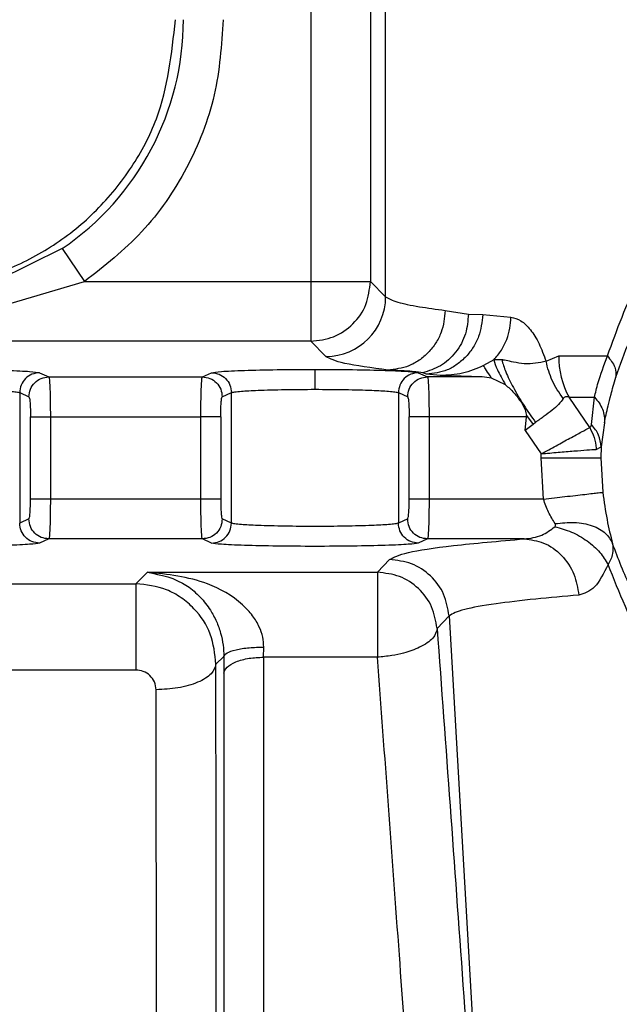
# Model space of a CAD drawing. Header units: inches. Extents: x 144.9 to 238.4, y 214.8 to 247.7.
# Tile 370 of 411: x 201.8945 to 201.9315, y 244.7733 to 244.8341. Entities that reach past the tile are written whole.
import ezdxf

# ---------------------------------------------------------------- set-up
doc = ezdxf.new("R2010")
doc.units = ezdxf.units.IN
doc.header["$LTSCALE"] = 0.25
doc.header["$MEASUREMENT"] = 0
doc.layers.add('ANNOTATIONS', color=1, linetype='Continuous')
doc.layers.add('MOTOR LH', color=7, linetype='Continuous')
doc.styles.add('ARIAL', font='arial.ttf', dxfattribs={"height": 0.09375})
doc.dimstyles.new('STANDARD$0', dxfattribs={"dimtxt": 0.09375, "dimasz": 0.09375, "dimexe": 0.03125, "dimexo": 0.046875, "dimgap": 0.09, "dimtad": 0, "dimtih": 1, "dimtoh": 1, "dimdec": 4, "dimzin": 0, "dimdsep": 46, "dimtxsty": 'ARIAL', "dimcen": 0.09, "dimadec": 0, "dimazin": 0, "dimtfac": 1, "dimtdec": 4, "dimtofl": 0, "dimtmove": 0, "dimatfit": 1, "dimfxl": 1, "dimtolj": 1, "dimtzin": 0, "dimarcsym": 0})

# ---------------------------------------------------------------- blocks, each defined once
blk = doc.blocks.new('*D20')
at = {"layer": 'ANNOTATIONS', "color": 0, "lineweight": -2, "transparency": 16777216}
for p, q in [((201.5477568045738, 244.7210665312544), (201.5477568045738, 245.6873671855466)), ((202.6883818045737, 243.5376739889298), (202.6883818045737, 245.6873671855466)), ((201.6415068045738, 245.6561171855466), (201.832959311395, 245.6561171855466)), ((202.5946318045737, 245.6561171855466), (202.4031792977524, 245.6561171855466))]:
    blk.add_line(p, q, dxfattribs=at)
at = {"layer": 'ANNOTATIONS', "color": 0, "transparency": 16777216}
for points in [[(201.6415068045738, 245.6717421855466), (201.6415068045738, 245.6404921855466), (201.5477568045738, 245.6561171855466)], [(202.5946318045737, 245.6717421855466), (202.5946318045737, 245.6404921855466), (202.6883818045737, 245.6561171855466)]]:
    blk.add_solid(points, dxfattribs=at)
at = {"layer": 'defpoints', "color": 0, "transparency": 16777216}
for p in [(201.5477568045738, 245.6561171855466), (201.5477568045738, 244.6741915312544), (202.6883818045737, 243.4907989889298)]:
    blk.add_point(p, dxfattribs=at)
at = {"layer": 'ANNOTATIONS', "color": 0, "transparency": 16777216, "insert": (202.1180693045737, 245.6561171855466), "char_height": 0.09375, "attachment_point": 5, "style": 'ARIAL'}
blk.add_mtext('\\A1;18 5/8"', dxfattribs=at)
blk = doc.blocks.new('*D22')
at = {"layer": 'ANNOTATIONS', "color": 0, "lineweight": -2, "transparency": 16777216}
for p, q in [((201.2594214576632, 244.7850832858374), (201.2594214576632, 246.0537298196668)), ((202.6883818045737, 243.5376739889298), (202.6883818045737, 246.0537298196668)), ((201.3531714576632, 246.0224798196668), (201.7695598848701, 246.0224798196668)), ((202.5946318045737, 246.0224798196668), (202.1782433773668, 246.0224798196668))]:
    blk.add_line(p, q, dxfattribs=at)
at = {"layer": 'ANNOTATIONS', "color": 0, "transparency": 16777216}
for points in [[(201.3531714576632, 246.0381048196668), (201.3531714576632, 246.0068548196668), (201.2594214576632, 246.0224798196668)], [(202.5946318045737, 246.0381048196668), (202.5946318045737, 246.0068548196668), (202.6883818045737, 246.0224798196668)]]:
    blk.add_solid(points, dxfattribs=at)
at = {"layer": 'defpoints', "color": 0, "transparency": 16777216}
for p in [(202.6883818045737, 246.0224798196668), (201.2594214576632, 244.7382082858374), (202.6883818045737, 243.4907989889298)]:
    blk.add_point(p, dxfattribs=at)
at = {"layer": 'ANNOTATIONS', "color": 0, "transparency": 16777216, "insert": (201.9739016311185, 246.0224798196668), "char_height": 0.09375, "attachment_point": 5, "style": 'ARIAL'}
blk.add_mtext('\\A1;24""', dxfattribs=at)

msp = doc.modelspace()

# ---------------------------------------------------------------- linework, layer by layer
at = {"layer": 'MOTOR LH'}
for p, q in [((201.912497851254, 244.860540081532), (201.912497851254, 244.8142683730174)), ((201.916186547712, 244.860540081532), (201.916186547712, 244.8179570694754)), ((201.9171258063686, 244.8170178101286), (201.9171258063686, 244.860540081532)), ((201.8971542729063, 244.8199891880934), (201.8927156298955, 244.8178034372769)), ((201.8971542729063, 244.8199891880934), (201.8985357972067, 244.8179570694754)), ((201.893458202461, 244.8164594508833), (201.8985357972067, 244.8179570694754)), ((201.8985357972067, 244.8179570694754), (201.916186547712, 244.8179570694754)), ((201.916186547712, 244.8179570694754), (201.9171258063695, 244.8170178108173)), ((201.9208074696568, 244.8161727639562), (201.9222348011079, 244.8159451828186)), ((201.9222348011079, 244.8159451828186), (201.9231162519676, 244.8159172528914)), ((201.9231162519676, 244.8159172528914), (201.9248609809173, 244.8157584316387)), ((201.912497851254, 244.8142683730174), (201.8639551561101, 244.8142683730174)), ((201.9134371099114, 244.8133291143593), (201.912497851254, 244.8142683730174)), ((201.9238099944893, 244.8131246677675), (201.923164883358, 244.8127657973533)), ((201.9242951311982, 244.8131195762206), (201.9238099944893, 244.8131246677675)), ((201.9270250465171, 244.8130302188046), (201.9278061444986, 244.8133692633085)), ((201.9278061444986, 244.8133692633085), (201.9308209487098, 244.8133692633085)), ((201.895762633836, 244.8123249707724), (201.8963348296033, 244.8120697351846)), ((201.9058101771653, 244.8120697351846), (201.9063823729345, 244.8123249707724)), ((201.9191386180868, 244.8123249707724), (201.9197108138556, 244.8120697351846)), ((201.9196550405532, 244.8122285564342), (201.919411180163, 244.8123206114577)), ((201.9204885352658, 244.812152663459), (201.9196550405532, 244.8122285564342)), ((201.8963348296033, 244.8120697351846), (201.9058101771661, 244.8120697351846)), ((201.9230729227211, 244.812069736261), (201.9197108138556, 244.8120697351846)), ((201.9230729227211, 244.8120697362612), (201.9204885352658, 244.812152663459)), ((201.9236567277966, 244.8119975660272), (201.9230729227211, 244.812069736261)), ((201.9245216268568, 244.8115765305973), (201.9236567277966, 244.8119975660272)), ((201.8945360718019, 244.8110954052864), (201.8945360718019, 244.8030356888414)), ((201.8945360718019, 244.8110954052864), (201.8951082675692, 244.8108401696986)), ((201.9070367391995, 244.8108401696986), (201.9076089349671, 244.8110954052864)), ((201.9076089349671, 244.8030356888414), (201.9076089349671, 244.8110954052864)), ((201.9179120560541, 244.8110954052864), (201.9179120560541, 244.8030356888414)), ((201.9179120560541, 244.8110954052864), (201.9184842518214, 244.8108401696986)), ((201.9284464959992, 244.8108065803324), (201.9300179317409, 244.8108065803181)), ((201.9297210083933, 244.8089382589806), (201.9284464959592, 244.81080658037)), ((201.9298217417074, 244.8091223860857), (201.9300179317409, 244.8108065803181)), ((201.8952012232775, 244.8045204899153), (201.8952012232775, 244.8096106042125)), ((201.8964277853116, 244.8096106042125), (201.8964277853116, 244.8045204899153)), ((201.8964277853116, 244.8096106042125), (201.9057172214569, 244.8096106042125)), ((201.9057172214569, 244.8045204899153), (201.9057172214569, 244.8096106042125)), ((201.9069437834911, 244.8096106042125), (201.9069437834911, 244.8045204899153)), ((201.9185772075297, 244.8045204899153), (201.9185772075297, 244.8096106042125)), ((201.9198037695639, 244.8096106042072), (201.9198037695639, 244.8045204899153)), ((201.925819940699, 244.8096106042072), (201.9198037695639, 244.8096106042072)), ((201.9257356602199, 244.8087503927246), (201.925819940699, 244.8096106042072)), ((201.925819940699, 244.8096106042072), (201.9258197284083, 244.8096767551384)), ((201.9258197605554, 244.8096767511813), (201.9262391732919, 244.8091355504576)), ((201.9263781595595, 244.8092557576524), (201.9262390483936, 244.8091354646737)), ((201.9306254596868, 244.8092365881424), (201.9304211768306, 244.8077499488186)), ((201.926239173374, 244.8091355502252), (201.9257356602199, 244.8087503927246)), ((201.9257356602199, 244.8087503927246), (201.9267208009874, 244.8073157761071)), ((201.9301160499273, 244.8076569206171), (201.930118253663, 244.807593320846)), ((201.9301182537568, 244.8075933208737), (201.9304207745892, 244.8077499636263)), ((201.9304211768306, 244.8077499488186), (201.9304086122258, 244.8070655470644)), ((201.9267193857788, 244.8070655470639), (201.9267208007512, 244.8073157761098)), ((201.9268656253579, 244.8045204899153), (201.9267193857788, 244.8070655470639)), ((201.9304086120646, 244.8070655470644), (201.9305299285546, 244.8049419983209)), ((201.9057172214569, 244.8045204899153), (201.8964277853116, 244.8045204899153)), ((201.9268656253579, 244.8045204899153), (201.9198037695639, 244.8045204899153)), ((201.8951082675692, 244.8032909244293), (201.8945360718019, 244.8030356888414)), ((201.9076089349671, 244.8030356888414), (201.9070367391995, 244.8032909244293)), ((201.9184842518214, 244.8032909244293), (201.9179120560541, 244.8030356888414)), ((201.8963348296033, 244.8020613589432), (201.895762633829, 244.8018061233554)), ((201.9058101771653, 244.8020613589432), (201.8963348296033, 244.8020613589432)), ((201.90638237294, 244.8018061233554), (201.9058101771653, 244.8020613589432)), ((201.9197108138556, 244.8020613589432), (201.9191386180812, 244.8018061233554)), ((201.9256824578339, 244.8020613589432), (201.9197108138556, 244.8020613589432)), ((201.9166188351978, 244.7999964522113), (201.9173580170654, 244.8007811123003)), ((201.9017081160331, 244.7992931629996), (201.9024228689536, 244.7999964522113)), ((201.9024228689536, 244.7999964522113), (201.9166188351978, 244.7999964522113)), ((201.8835131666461, 244.7992931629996), (201.9017081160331, 244.7992931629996)), ((201.9210408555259, 244.7973057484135), (201.9203013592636, 244.7965212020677)), ((201.9210408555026, 244.7973057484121), (201.9249958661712, 244.7286878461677)), ((201.9095918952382, 244.7947554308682), (201.9095956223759, 244.7953781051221)), ((201.907136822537, 244.7947981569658), (201.9066473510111, 244.794316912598)), ((201.907136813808, 244.7947981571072), (201.9071330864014, 244.7937599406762)), ((201.9166188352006, 244.7947554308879), (201.9095918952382, 244.7947554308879)), ((201.9017081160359, 244.7939563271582), (201.883513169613, 244.7939563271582))]:
    msp.add_line(p, q, dxfattribs=at)
for centre, radius, start, end in [((201.8875390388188, 244.8341324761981), 0.01710220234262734, 304.2096022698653, 2.099553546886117e-08), ((201.9134318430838, 244.817023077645), 0.003693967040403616, 270.0816918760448, 359.9183081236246), ((201.933190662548, 244.8133533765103), 0.005384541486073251, 179.8309516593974, 208.2280994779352)]:
    msp.add_arc(centre, radius, start, end, dxfattribs=at)
for points, knots in [([(201.8708720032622, 244.8341324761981), (201.871094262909, 244.832039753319), (201.8714361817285, 244.8288203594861), (201.8735107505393, 244.8249460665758), (201.8756579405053, 244.8222844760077), (201.8783232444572, 244.8201235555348), (201.8821966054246, 244.8181139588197), (201.8875085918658, 244.8170941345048), (201.8928205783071, 244.8181139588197), (201.8966939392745, 244.8201235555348), (201.8993592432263, 244.8222844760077), (201.9015064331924, 244.8249460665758), (201.9035810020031, 244.8288203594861), (201.9039229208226, 244.832039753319), (201.9041451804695, 244.8341324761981)], [0, 0, 0, 0, 0.1196944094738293, 0.1841349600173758, 0.2499505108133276, 0.3157743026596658, 0.3802375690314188, 0.4999999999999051, 0.6197624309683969, 0.6842256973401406, 0.75004948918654, 0.8158650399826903, 0.8803055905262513, 1, 1, 1, 1]), ([(201.9070984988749, 244.8341324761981), (201.9069901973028, 244.8325683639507), (201.9067703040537, 244.8293926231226), (201.9049806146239, 244.8248995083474), (201.9022710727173, 244.8208933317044), (201.8997684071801, 244.8189260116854), (201.8985357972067, 244.8179570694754)], [0, 0, 0, 0, 0.2462594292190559, 0.4999999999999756, 0.7537405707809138, 1, 1, 1, 1]), ([(201.9308209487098, 244.8133692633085), (201.931406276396, 244.8149858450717), (201.9325087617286, 244.8180307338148), (201.935217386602, 244.8217360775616), (201.9390321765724, 244.8250899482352), (201.944563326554, 244.82732234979), (201.9512325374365, 244.8272991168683), (201.9576282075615, 244.8247345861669), (201.9629791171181, 244.8202841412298), (201.9651401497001, 244.8160998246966), (201.9661933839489, 244.8140604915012)], [0, 0, 0, 0, 0.0988395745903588, 0.1861678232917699, 0.3044286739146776, 0.4590219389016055, 0.6172453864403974, 0.75642667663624, 0.8812883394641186, 0.9999999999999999, 0.9999999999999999, 0.9999999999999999, 0.9999999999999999]), ([(201.9313315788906, 244.8120418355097), (201.9316036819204, 244.8128149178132), (201.9321539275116, 244.8143782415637), (201.9332398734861, 244.8163017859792), (201.9344837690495, 244.8180411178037), (201.9363640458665, 244.8200906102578), (201.9391123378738, 244.8222154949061), (201.9424187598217, 244.8237265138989), (201.945368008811, 244.8244511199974), (201.9477537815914, 244.824719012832), (201.9502263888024, 244.8246662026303), (201.9536496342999, 244.8240882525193), (201.9580834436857, 244.8224249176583), (201.9609503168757, 244.8195441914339), (201.9623886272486, 244.8180989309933)], [0, 0, 0, 0, 0.05893260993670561, 0.1191732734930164, 0.1795202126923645, 0.2410663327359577, 0.3648550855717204, 0.4893619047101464, 0.5541553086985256, 0.6155335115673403, 0.6803997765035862, 0.7429032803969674, 0.8710145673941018, 1, 1, 1, 1]), ([(201.9171258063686, 244.8170178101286), (201.9173194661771, 244.8169064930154), (201.9176784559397, 244.8167001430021), (201.9190267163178, 244.8164179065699), (201.9202521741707, 244.8162492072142), (201.9208074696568, 244.8161727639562)], [0, 0, 0, 0, 0.3904574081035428, 0.7237960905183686, 1, 1, 1, 1]), ([(201.9208074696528, 244.8161727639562), (201.920756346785, 244.8157113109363), (201.9206777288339, 244.8150016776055), (201.9202323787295, 244.8141469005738), (201.9197742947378, 244.8135579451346), (201.9192076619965, 244.8130818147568), (201.9183852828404, 244.8126189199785), (201.9177025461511, 244.8125372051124), (201.9172585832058, 244.8124840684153)], [0, 0, 0, 0, 0.2395888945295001, 0.3684454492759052, 0.4999999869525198, 0.6315545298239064, 0.7604110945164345, 1, 1, 1, 1]), ([(201.9222348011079, 244.8159451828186), (201.9221983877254, 244.8155345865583), (201.9221231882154, 244.8146866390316), (201.9214966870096, 244.8135533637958), (201.9205647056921, 244.8126808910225), (201.9197881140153, 244.8124383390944), (201.919411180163, 244.8123206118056)], [0, 0, 0, 0, 0.2415388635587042, 0.4988167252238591, 0.7567409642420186, 1, 1, 1, 1]), ([(201.9231162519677, 244.8159172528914), (201.9230654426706, 244.8154564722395), (201.9229873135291, 244.8147479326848), (201.9225522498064, 244.81389420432), (201.9221054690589, 244.8133057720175), (201.9215533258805, 244.8128296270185), (201.9207522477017, 244.8123659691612), (201.9200874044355, 244.8122827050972), (201.9196550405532, 244.8122285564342)], [0, 0, 0, 0, 0.2396236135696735, 0.3684677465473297, 0.5000000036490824, 0.6315322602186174, 0.7603763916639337, 1, 1, 1, 1]), ([(201.9238099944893, 244.8131246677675), (201.9239711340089, 244.8133153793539), (201.9242902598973, 244.813693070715), (201.9246139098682, 244.8143664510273), (201.9248178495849, 244.815060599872), (201.9248468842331, 244.8155303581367), (201.9248609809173, 244.8157584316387)], [0, 0, 0, 0, 0.2623759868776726, 0.519617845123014, 0.766768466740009, 1, 1, 1, 1]), ([(201.9248609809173, 244.8157584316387), (201.9250666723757, 244.8157066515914), (201.9254749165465, 244.8156038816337), (201.9260680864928, 244.8150161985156), (201.9266081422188, 244.814177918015), (201.9268867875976, 244.8134108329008), (201.9270250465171, 244.8130302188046)], [0, 0, 0, 0, 0.2566967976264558, 0.5094765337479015, 0.7566109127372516, 1, 1, 1, 1]), ([(201.9172585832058, 244.8124840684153), (201.9162534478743, 244.8126228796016), (201.914243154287, 244.8129005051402), (201.9137057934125, 244.8131862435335), (201.9134371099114, 244.8133291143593)], [0, 0, 0, 0, 0.4999942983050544, 1, 1, 1, 1]), ([(201.9238099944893, 244.8131246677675), (201.9238619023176, 244.8129361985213), (201.9239683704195, 244.8125496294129), (201.9243341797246, 244.8119062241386), (201.9245216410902, 244.8115765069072)], [0, 0, 0, 0, 0.4875434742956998, 0.9999999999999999, 0.9999999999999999, 0.9999999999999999, 0.9999999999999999]), ([(201.9242951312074, 244.8131195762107), (201.9243637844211, 244.8128844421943), (201.9245037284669, 244.8124051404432), (201.9249813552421, 244.8114290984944), (201.9256124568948, 244.8103488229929), (201.9261262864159, 244.8096155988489), (201.9263783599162, 244.8092558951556)], [0, 0, 0, 0, 0.2452870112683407, 0.4999978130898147, 0.7547098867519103, 1, 1, 1, 1]), ([(201.9270250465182, 244.8130302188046), (201.9265968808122, 244.8129365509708), (201.9259748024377, 244.8128004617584), (201.9250512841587, 244.8129682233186), (201.9246383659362, 244.8130648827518), (201.9244187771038, 244.8131029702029), (201.9243323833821, 244.8131150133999), (201.9243046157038, 244.8131184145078), (201.9242951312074, 244.8131195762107)], [0, 0, 0, 0, 0.50162155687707, 0.7288017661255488, 0.8950269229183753, 0.9659630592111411, 0.988374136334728, 0.9999999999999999, 0.9999999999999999, 0.9999999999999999, 0.9999999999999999]), ([(201.9280833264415, 244.8107274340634), (201.9278351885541, 244.8110899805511), (201.9273389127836, 244.8118150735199), (201.9271296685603, 244.8126251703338), (201.9270250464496, 244.8130302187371)], [0, 0, 0, 0, 0.5000000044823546, 1, 1, 1, 1]), ([(201.9300179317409, 244.8108065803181), (201.9300828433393, 244.8110937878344), (201.9302437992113, 244.8118059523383), (201.9306052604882, 244.8127850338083), (201.9308209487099, 244.8133692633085)], [0, 0, 0, 0, 0.4032881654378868, 1, 1, 1, 1]), ([(201.9308209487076, 244.8133692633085), (201.9309989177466, 244.8131342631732), (201.9313548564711, 244.8126642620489), (201.9313395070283, 244.8122492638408), (201.931331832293, 244.8120417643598)], [0, 0, 0, 0, 0.499999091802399, 1, 1, 1, 1]), ([(201.8893845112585, 244.8125309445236), (201.8901795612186, 244.8125279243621), (201.8917731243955, 244.8125218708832), (201.8938207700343, 244.812474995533), (201.895318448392, 244.8124073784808), (201.8956147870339, 244.8123524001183), (201.895762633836, 244.8123249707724)], [0, 0, 0, 0, 0.249457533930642, 0.5000017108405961, 0.7505450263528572, 1, 1, 1, 1]), ([(201.9063823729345, 244.8123249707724), (201.9065302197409, 244.8123524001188), (201.9068265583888, 244.8124073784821), (201.9083242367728, 244.8124749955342), (201.9103718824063, 244.8125218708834), (201.9119654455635, 244.8125279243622), (201.9127604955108, 244.8125309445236)], [0, 0, 0, 0, 0.2494549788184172, 0.4999982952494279, 0.7505424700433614, 1, 1, 1, 1]), ([(201.9127604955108, 244.8125309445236), (201.9135555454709, 244.8125279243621), (201.9151491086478, 244.8125218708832), (201.9171967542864, 244.812474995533), (201.9186944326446, 244.8124073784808), (201.9189907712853, 244.8123524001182), (201.9191386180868, 244.8123249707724)], [0, 0, 0, 0, 0.2494575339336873, 0.5000017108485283, 0.7505450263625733, 0.9999999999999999, 0.9999999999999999, 0.9999999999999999, 0.9999999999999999]), ([(201.9127604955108, 244.8125309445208), (201.9127604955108, 244.8125041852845), (201.9127604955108, 244.8124486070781), (201.9127604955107, 244.8121158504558), (201.9127604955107, 244.811709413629), (201.9127604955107, 244.8114339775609), (201.9127604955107, 244.8113013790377)], [0, 0, 0, 0, 0.2706975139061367, 0.562231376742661, 0.7892524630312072, 1, 1, 1, 1]), ([(201.9194111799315, 244.812320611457), (201.9192569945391, 244.8123505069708), (201.9189428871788, 244.8124114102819), (201.9178268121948, 244.8124595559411), (201.9172585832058, 244.8124840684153)], [0, 0, 0, 0, 0.4908684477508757, 1, 1, 1, 1]), ([(201.9231648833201, 244.8127657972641), (201.9227414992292, 244.8125831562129), (201.9218835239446, 244.8122130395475), (201.9209575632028, 244.812172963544), (201.9204885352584, 244.8121526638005)], [0, 0, 0, 0, 0.4934688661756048, 1, 1, 1, 1]), ([(201.9236567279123, 244.811997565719), (201.9235461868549, 244.8121702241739), (201.9233303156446, 244.8125074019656), (201.923219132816, 244.8126810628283), (201.9231648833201, 244.8127657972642)], [0, 0, 0, 0, 0.5120694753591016, 1, 1, 1, 1]), ([(201.8963348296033, 244.8120697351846), (201.8963425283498, 244.8120482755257), (201.8963567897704, 244.8120085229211), (201.8963794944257, 244.8117622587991), (201.8964042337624, 244.8113077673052), (201.896423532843, 244.8105463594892), (201.8964263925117, 244.8099170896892), (201.8964277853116, 244.8096106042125)], [0, 0, 0, 0, 0.1611157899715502, 0.2984563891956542, 0.501034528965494, 0.7569791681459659, 1, 1, 1, 1]), ([(201.9057172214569, 244.8096106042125), (201.9057186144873, 244.8099170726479), (201.9057214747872, 244.8105463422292), (201.9057407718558, 244.8113077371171), (201.9057655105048, 244.8117622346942), (201.9057882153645, 244.8120085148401), (201.9058024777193, 244.8120482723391), (201.9058101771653, 244.8120697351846)], [0, 0, 0, 0, 0.2430075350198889, 0.4989657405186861, 0.7015243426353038, 0.8388697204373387, 1, 1, 1, 1]), ([(201.9197108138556, 244.8120697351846), (201.919718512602, 244.8120482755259), (201.9197327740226, 244.8120085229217), (201.9197554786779, 244.8117622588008), (201.9197802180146, 244.811307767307), (201.9197995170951, 244.8105463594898), (201.9198023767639, 244.8099170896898), (201.9198037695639, 244.8096106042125)], [0, 0, 0, 0, 0.1611157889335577, 0.2984563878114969, 0.50103452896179, 0.7569791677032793, 0.9999999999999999, 0.9999999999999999, 0.9999999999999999, 0.9999999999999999]), ([(201.9306254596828, 244.8092365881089), (201.9306949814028, 244.8095628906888), (201.9308024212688, 244.8100671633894), (201.9310208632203, 244.8109596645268), (201.9312249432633, 244.811670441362), (201.9313315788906, 244.8120418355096)], [0, 0, 0, 0, 0.4667937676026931, 0.7213898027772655, 1, 1, 1, 1]), ([(201.8893845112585, 244.8113013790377), (201.8900112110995, 244.8112983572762), (201.8912959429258, 244.811292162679), (201.892896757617, 244.8112483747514), (201.893861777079, 244.8111934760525), (201.8943781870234, 244.8111426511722), (201.8944814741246, 244.8111117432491), (201.8945360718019, 244.8110954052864)], [0, 0, 0, 0, 0.2434841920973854, 0.4991414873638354, 0.7167757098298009, 0.850287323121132, 0.9999999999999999, 0.9999999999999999, 0.9999999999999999, 0.9999999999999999]), ([(201.9076089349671, 244.8110954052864), (201.9076635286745, 244.8111117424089), (201.9077668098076, 244.8111426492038), (201.9082832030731, 244.8111934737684), (201.9092482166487, 244.8112483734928), (201.9108490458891, 244.8112921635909), (201.9121337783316, 244.81129835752), (201.9127604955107, 244.8113013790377)], [0, 0, 0, 0, 0.1497051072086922, 0.2832141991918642, 0.5008584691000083, 0.7565091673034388, 0.9999999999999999, 0.9999999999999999, 0.9999999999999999, 0.9999999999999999]), ([(201.9127604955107, 244.8113013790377), (201.9133871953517, 244.8112983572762), (201.914671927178, 244.811292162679), (201.9162727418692, 244.8112483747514), (201.9172377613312, 244.8111934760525), (201.9177541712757, 244.8111426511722), (201.9178574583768, 244.8111117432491), (201.9179120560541, 244.8110954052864)], [0, 0, 0, 0, 0.2434841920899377, 0.4991414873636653, 0.7167757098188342, 0.8502873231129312, 1, 1, 1, 1]), ([(201.9245216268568, 244.8115765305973), (201.9247002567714, 244.8114242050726), (201.9250475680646, 244.8111280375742), (201.9253525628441, 244.8106914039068), (201.9255006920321, 244.8104793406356)], [0, 0, 0, 0, 0.5143222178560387, 0.9999999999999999, 0.9999999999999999, 0.9999999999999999, 0.9999999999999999]), ([(201.8951082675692, 244.8108401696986), (201.8951204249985, 244.8108174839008), (201.895144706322, 244.8107721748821), (201.8951752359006, 244.8104896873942), (201.895197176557, 244.8100908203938), (201.8951998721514, 244.8097709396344), (201.8952012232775, 244.8096106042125)], [0, 0, 0, 0, 0.2476306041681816, 0.494578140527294, 0.7466648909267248, 1, 1, 1, 1]), ([(201.9069437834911, 244.8096106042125), (201.9069451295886, 244.8097662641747), (201.9069478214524, 244.8100775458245), (201.906968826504, 244.8104772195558), (201.9069992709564, 244.8107716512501), (201.9070242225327, 244.8108172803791), (201.9070367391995, 244.8108401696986)], [0, 0, 0, 0, 0.2463567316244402, 0.4926528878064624, 0.7454952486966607, 0.9999999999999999, 0.9999999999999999, 0.9999999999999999, 0.9999999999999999]), ([(201.9184842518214, 244.8108401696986), (201.9184964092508, 244.8108174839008), (201.9185206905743, 244.8107721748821), (201.9185512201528, 244.8104896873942), (201.9185731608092, 244.8100908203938), (201.9185758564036, 244.8097709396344), (201.9185772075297, 244.8096106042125)], [0, 0, 0, 0, 0.2476306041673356, 0.4945781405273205, 0.7466648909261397, 0.9999999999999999, 0.9999999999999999, 0.9999999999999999, 0.9999999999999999]), ([(201.9255006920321, 244.8104793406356), (201.9255876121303, 244.8103355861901), (201.9257365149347, 244.8100893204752), (201.9257952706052, 244.8097980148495), (201.9258197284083, 244.8096767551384)], [0, 0, 0, 0, 0.5837371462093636, 1, 1, 1, 1]), ([(201.9280833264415, 244.8107274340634), (201.9279959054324, 244.8106090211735), (201.9278216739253, 244.8103730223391), (201.9274157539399, 244.8100043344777), (201.9269242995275, 244.8096451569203), (201.9265608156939, 244.809385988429), (201.926378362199, 244.8092558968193)], [0, 0, 0, 0, 0.2520059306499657, 0.5022519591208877, 0.7501515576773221, 1, 1, 1, 1]), ([(201.928446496, 244.8108065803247), (201.9284083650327, 244.8108207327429), (201.9283346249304, 244.8108481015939), (201.9282344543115, 244.8108460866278), (201.9281477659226, 244.8108098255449), (201.9281049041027, 244.81075502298), (201.9280833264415, 244.8107274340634)], [0, 0, 0, 0, 0.2663359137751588, 0.5150574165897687, 0.7558683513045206, 1, 1, 1, 1]), ([(201.9300179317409, 244.8108065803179), (201.930118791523, 244.8106932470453), (201.9303225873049, 244.8104642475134), (201.9305213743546, 244.810067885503), (201.9306369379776, 244.8096522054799), (201.9306294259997, 244.8093741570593), (201.9306257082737, 244.8092365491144)], [0, 0, 0, 0, 0.2474529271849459, 0.4999997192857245, 0.7525466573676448, 1, 1, 1, 1]), ([(201.9267208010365, 244.8073157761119), (201.9270341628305, 244.8074857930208), (201.927661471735, 244.8078261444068), (201.9285255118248, 244.8082935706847), (201.9292629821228, 244.8086916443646), (201.9295676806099, 244.8088557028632), (201.9297210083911, 244.8089382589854)], [0, 0, 0, 0, 0.2476887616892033, 0.4958401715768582, 0.7463009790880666, 1, 1, 1, 1]), ([(201.9297210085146, 244.8089382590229), (201.9297475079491, 244.8089539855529), (201.9298035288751, 244.808987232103), (201.929815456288, 244.8090757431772), (201.9298217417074, 244.8091223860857)], [0, 0, 0, 0, 0.47302742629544, 1, 1, 1, 1]), ([(201.9297210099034, 244.8089382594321), (201.9298272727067, 244.8087374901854), (201.9300399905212, 244.8083355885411), (201.9300906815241, 244.8078832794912), (201.9301160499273, 244.8076569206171)], [0, 0, 0, 0, 0.4995482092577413, 1, 1, 1, 1]), ([(201.9304207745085, 244.8077499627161), (201.9303957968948, 244.807999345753), (201.9303458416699, 244.8084981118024), (201.9299964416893, 244.8089142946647), (201.9298217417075, 244.8091223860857)], [0, 0, 0, 0, 0.5000000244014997, 0.9999999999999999, 0.9999999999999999, 0.9999999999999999, 0.9999999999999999]), ([(201.9267208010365, 244.8073157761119), (201.9270757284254, 244.8073484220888), (201.9277861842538, 244.807413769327), (201.9287648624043, 244.8074944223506), (201.9295999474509, 244.8075574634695), (201.9299447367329, 244.807581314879), (201.9301182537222, 244.8075933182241)], [0, 0, 0, 0, 0.2477080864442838, 0.4958356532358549, 0.746276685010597, 1, 1, 1, 1]), ([(201.9267193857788, 244.8070655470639), (201.9271740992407, 244.8070655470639), (201.9281192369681, 244.8070655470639), (201.9293454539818, 244.8070655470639), (201.9302079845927, 244.8070655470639), (201.9303430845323, 244.8070655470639), (201.9304080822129, 244.8070655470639)], [0, 0, 0, 0, 0.2405540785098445, 0.5000000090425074, 0.7594459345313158, 1, 1, 1, 1]), ([(201.9268656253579, 244.8045204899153), (201.9273173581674, 244.8045724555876), (201.9282563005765, 244.8046804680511), (201.929474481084, 244.8048206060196), (201.9303313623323, 244.8049191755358), (201.9304655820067, 244.8049346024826), (201.9305301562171, 244.804942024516)], [0, 0, 0, 0, 0.2405539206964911, 0.4999997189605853, 0.7594456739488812, 1, 1, 1, 1]), ([(201.9305299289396, 244.8049419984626), (201.9306108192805, 244.8043608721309), (201.9307759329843, 244.8031746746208), (201.9310088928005, 244.8022470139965), (201.931127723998, 244.8017738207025)], [0, 0, 0, 0, 0.4899068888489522, 1, 1, 1, 1]), ([(201.8951082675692, 244.8032909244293), (201.8951207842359, 244.8033138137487), (201.8951457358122, 244.8033594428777), (201.8951761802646, 244.8036538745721), (201.8951971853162, 244.8040535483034), (201.8951998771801, 244.8043648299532), (201.8952012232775, 244.8045204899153)], [0, 0, 0, 0, 0.2545047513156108, 0.5073471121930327, 0.753643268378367, 1, 1, 1, 1]), ([(201.8964277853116, 244.8045204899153), (201.8964263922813, 244.8042140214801), (201.8964235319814, 244.8035847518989), (201.896404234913, 244.8028233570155), (201.896379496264, 244.8023688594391), (201.8963567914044, 244.8021225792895), (201.8963425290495, 244.8020828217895), (201.8963348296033, 244.8020613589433)], [0, 0, 0, 0, 0.2430075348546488, 0.4989657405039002, 0.7015243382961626, 0.838869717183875, 0.9999999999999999, 0.9999999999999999, 0.9999999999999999, 0.9999999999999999]), ([(201.9058101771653, 244.8020613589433), (201.905802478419, 244.8020828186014), (201.9057882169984, 244.8021225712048), (201.9057655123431, 244.8023688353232), (201.9057407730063, 244.8028233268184), (201.9057214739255, 244.8035847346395), (201.9057186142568, 244.8042140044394), (201.9057172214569, 244.8045204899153)], [0, 0, 0, 0, 0.1611157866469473, 0.2984563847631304, 0.5010345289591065, 0.756979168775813, 1, 1, 1, 1]), ([(201.9069437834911, 244.8045204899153), (201.9069451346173, 244.8043601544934), (201.9069478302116, 244.804040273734), (201.906969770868, 244.8036414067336), (201.9070003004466, 244.8033589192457), (201.9070245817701, 244.803313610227), (201.9070367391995, 244.8032909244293)], [0, 0, 0, 0, 0.2533351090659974, 0.5054218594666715, 0.7523693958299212, 1, 1, 1, 1]), ([(201.9184842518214, 244.8032909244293), (201.9184967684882, 244.8033138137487), (201.9185217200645, 244.8033594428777), (201.9185521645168, 244.8036538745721), (201.9185731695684, 244.8040535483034), (201.9185758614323, 244.8043648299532), (201.9185772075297, 244.8045204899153)], [0, 0, 0, 0, 0.2545047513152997, 0.5073471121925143, 0.753643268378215, 1, 1, 1, 1]), ([(201.9198037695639, 244.8045204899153), (201.9198023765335, 244.8042140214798), (201.9197995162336, 244.8035847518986), (201.9197802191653, 244.8028233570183), (201.9197554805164, 244.8023688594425), (201.9197327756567, 244.8021225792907), (201.9197185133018, 244.8020828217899), (201.9197108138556, 244.8020613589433)], [0, 0, 0, 0, 0.2430075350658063, 0.4989657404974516, 0.7015243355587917, 0.8388697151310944, 1, 1, 1, 1]), ([(201.927589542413, 244.8030048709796), (201.9274450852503, 244.8032312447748), (201.9271616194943, 244.8036754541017), (201.9269630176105, 244.8042424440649), (201.9268656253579, 244.8045204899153)], [0, 0, 0, 0, 0.5096106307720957, 1, 1, 1, 1]), ([(201.9662544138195, 244.8046322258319), (201.965988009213, 244.8033278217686), (201.965456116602, 244.8007235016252), (201.9636290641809, 244.7972584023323), (201.961232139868, 244.7943240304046), (201.9584058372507, 244.7920715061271), (201.955347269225, 244.7904840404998), (201.9522855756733, 244.7895569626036), (201.9492503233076, 244.7891812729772), (201.9464369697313, 244.7892886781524), (201.9437468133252, 244.7897991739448), (201.941298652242, 244.7906413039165), (201.9390349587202, 244.7917965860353), (201.9371893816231, 244.7930728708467), (201.9357463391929, 244.7943423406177), (201.9346184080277, 244.7955309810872), (201.9334507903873, 244.7970077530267), (201.9322105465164, 244.7989174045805), (201.9314857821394, 244.8008292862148), (201.9311277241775, 244.8017738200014)], [0, 0, 0, 0, 0.06412651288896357, 0.1280323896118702, 0.1923200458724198, 0.2575751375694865, 0.3201826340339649, 0.3852797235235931, 0.4463954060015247, 0.5110542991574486, 0.5703209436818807, 0.6355500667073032, 0.6971709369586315, 0.7588721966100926, 0.8050576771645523, 0.8423394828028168, 0.8808893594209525, 0.9411553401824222, 1, 1, 1, 1]), ([(201.927589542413, 244.8030048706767), (201.9279892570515, 244.8030465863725), (201.928813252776, 244.8031325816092), (201.9299147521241, 244.8029105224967), (201.9307654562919, 244.8024534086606), (201.9310094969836, 244.8019958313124), (201.9311278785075, 244.8017738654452)], [0, 0, 0, 0, 0.2425484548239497, 0.5000039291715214, 0.7574572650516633, 1, 1, 1, 1]), ([(201.9179120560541, 244.8030356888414), (201.9178574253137, 244.8030193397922), (201.9177540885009, 244.8029884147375), (201.9172375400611, 244.8029376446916), (201.9162725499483, 244.8028823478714), (201.9146719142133, 244.8028404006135), (201.912760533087, 244.8028244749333), (201.910849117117, 244.8028403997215), (201.9092484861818, 244.8028823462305), (201.9082834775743, 244.8029376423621), (201.9077669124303, 244.8029884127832), (201.9076635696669, 244.8030193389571), (201.9076089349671, 244.8030356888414)], [0, 0, 0, 0, 0.0748878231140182, 0.1416541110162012, 0.2504293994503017, 0.378260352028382, 0.4999999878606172, 0.6217322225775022, 0.7495705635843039, 0.8583408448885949, 0.9251083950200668, 1, 1, 1, 1]), ([(201.9256824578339, 244.8020613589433), (201.9260540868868, 244.8021032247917), (201.9267250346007, 244.8021788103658), (201.9273088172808, 244.8026187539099), (201.9275692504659, 244.8028150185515)], [0, 0, 0, 0, 0.5538867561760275, 1, 1, 1, 1]), ([(201.9275692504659, 244.8028150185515), (201.9275817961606, 244.8028291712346), (201.9276059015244, 244.8028563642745), (201.9276209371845, 244.802904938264), (201.9276164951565, 244.8029558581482), (201.9275987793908, 244.8029880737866), (201.927589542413, 244.8030048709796)], [0, 0, 0, 0, 0.2596482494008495, 0.4988895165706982, 0.7387216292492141, 1, 1, 1, 1]), ([(201.9275692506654, 244.8028150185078), (201.9279139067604, 244.8027184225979), (201.9286192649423, 244.8025207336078), (201.9295878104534, 244.801957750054), (201.9303922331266, 244.8012564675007), (201.9307051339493, 244.8007280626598), (201.9308580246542, 244.8004698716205)], [0, 0, 0, 0, 0.2443138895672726, 0.500002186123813, 0.755689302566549, 1, 1, 1, 1]), ([(201.9173580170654, 244.8007811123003), (201.9176395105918, 244.8009275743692), (201.918202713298, 244.8012206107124), (201.9210087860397, 244.8016521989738), (201.9241249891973, 244.8019250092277), (201.9256824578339, 244.8020613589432)], [0, 0, 0, 0, 0.3332534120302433, 0.6667621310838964, 1, 1, 1, 1]), ([(201.9256824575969, 244.8020613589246), (201.926088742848, 244.8020081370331), (201.9269316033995, 244.8018977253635), (201.9280326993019, 244.8010986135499), (201.9288251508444, 244.7999415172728), (201.9289745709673, 244.7990268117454), (201.9290465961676, 244.7985858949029)], [0, 0, 0, 0, 0.2410156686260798, 0.4999999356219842, 0.7589842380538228, 1, 1, 1, 1]), ([(201.895762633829, 244.8018061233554), (201.8956144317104, 244.8017786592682), (201.895317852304, 244.8017236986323), (201.8938200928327, 244.8016557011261), (201.8917755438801, 244.8016106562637), (201.8893867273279, 244.8015949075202), (201.8869953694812, 244.8016106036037), (201.8849473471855, 244.8016557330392), (201.8834502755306, 244.8017237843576), (201.8831541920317, 244.8017787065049), (201.8830063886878, 244.8018061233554)], [0, 0, 0, 0, 0.1250105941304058, 0.2501689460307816, 0.3749457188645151, 0.4998006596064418, 0.6249292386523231, 0.7500039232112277, 0.8752032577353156, 1, 1, 1, 1]), ([(201.9191386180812, 244.8018061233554), (201.9189904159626, 244.8017786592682), (201.9186938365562, 244.8017236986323), (201.917196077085, 244.8016557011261), (201.9151515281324, 244.8016106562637), (201.9127627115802, 244.8015949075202), (201.9103713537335, 244.8016106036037), (201.9083233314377, 244.8016557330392), (201.9068262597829, 244.8017237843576), (201.9065301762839, 244.8017787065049), (201.90638237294, 244.8018061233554)], [0, 0, 0, 0, 0.1250105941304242, 0.2501689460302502, 0.3749457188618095, 0.4998006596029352, 0.6249292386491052, 0.7500039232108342, 0.8752032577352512, 1, 1, 1, 1]), ([(201.9311278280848, 244.8017738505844), (201.9311518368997, 244.8015686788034), (201.9312009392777, 244.8011490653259), (201.9309740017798, 244.8006995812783), (201.9308580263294, 244.8004698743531)], [0, 0, 0, 0, 0.4889542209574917, 1, 1, 1, 1]), ([(201.9308580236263, 244.8004698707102), (201.9305920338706, 244.7999447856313), (201.9300622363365, 244.7988989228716), (201.9293842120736, 244.7986899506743), (201.9290465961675, 244.7985858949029)], [0, 0, 0, 0, 0.5020592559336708, 1, 1, 1, 1]), ([(201.9656399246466, 244.7982517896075), (201.964591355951, 244.7964384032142), (201.9623401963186, 244.7925452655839), (201.9569827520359, 244.7885540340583), (201.9505696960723, 244.7863852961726), (201.9436964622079, 244.7867629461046), (201.9376756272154, 244.7898199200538), (201.9332852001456, 244.7944068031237), (201.9315551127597, 244.7987285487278), (201.9308580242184, 244.8004698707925)], [0, 0, 0, 0, 0.111276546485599, 0.2388982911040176, 0.3838001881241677, 0.5486092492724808, 0.7288780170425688, 0.8907592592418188, 1, 1, 1, 1]), ([(201.9024228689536, 244.7999964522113), (201.9032582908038, 244.7998371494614), (201.9043872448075, 244.7996218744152), (201.9056600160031, 244.7985287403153), (201.9062627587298, 244.7977712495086), (201.9066818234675, 244.7970015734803), (201.9069507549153, 244.7962620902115), (201.9071119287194, 244.7955063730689), (201.9071285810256, 244.7950326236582), (201.907136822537, 244.7947981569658)], [0, 0, 0, 0, 0.4210697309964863, 0.5690159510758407, 0.6912139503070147, 0.7782681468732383, 0.8562603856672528, 0.9288608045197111, 1, 1, 1, 1]), ([(201.9095956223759, 244.7953781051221), (201.9095846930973, 244.7955842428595), (201.9095623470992, 244.7960057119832), (201.9093267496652, 244.7966808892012), (201.9089089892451, 244.7973699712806), (201.9079065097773, 244.798429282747), (201.905727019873, 244.7996506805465), (201.9036725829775, 244.799865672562), (201.9024228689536, 244.7999964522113)], [0, 0, 0, 0, 0.0621418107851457, 0.1270551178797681, 0.2083450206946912, 0.3022624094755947, 0.5755662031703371, 1, 1, 1, 1]), ([(201.9066473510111, 244.794316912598), (201.9065822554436, 244.7949528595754), (201.9064534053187, 244.7962116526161), (201.905527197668, 244.7976003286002), (201.9045249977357, 244.7984516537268), (201.9033446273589, 244.7991107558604), (201.9023544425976, 244.7992211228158), (201.9017081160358, 244.7992931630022)], [0, 0, 0, 0, 0.2457578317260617, 0.4864528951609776, 0.6215241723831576, 0.752956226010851, 1, 1, 1, 1]), ([(201.9290465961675, 244.7985858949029), (201.9281301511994, 244.7985061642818), (201.9261273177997, 244.7983319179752), (201.9237054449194, 244.7980370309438), (201.9216975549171, 244.7976906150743), (201.9212687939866, 244.7974393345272), (201.9210408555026, 244.7973057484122)], [0, 0, 0, 0, 0.1956204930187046, 0.4275164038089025, 0.6956554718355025, 1, 1, 1, 1]), ([(201.9203013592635, 244.7965212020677), (201.920248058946, 244.7963211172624), (201.9201668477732, 244.7960162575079), (201.9197027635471, 244.7956299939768), (201.9191361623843, 244.7953024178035), (201.9183782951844, 244.7950298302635), (201.9174732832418, 244.7948322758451), (201.9169163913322, 244.7947821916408), (201.9166188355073, 244.7947554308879)], [0, 0, 0, 0, 0.2424353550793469, 0.3693872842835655, 0.4998393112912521, 0.709655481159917, 0.8448645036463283, 1, 1, 1, 1]), ([(201.9203013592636, 244.7965212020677), (201.9208344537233, 244.7892300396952), (201.9219007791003, 244.7746458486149), (201.9234744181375, 244.7518988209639), (201.9244923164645, 244.7363551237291), (201.9250011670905, 244.7285847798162)], [0, 0, 0, 0, 0.3333194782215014, 0.6667242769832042, 1, 1, 1, 1]), ([(201.9071368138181, 244.794798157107), (201.9071808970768, 244.7948737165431), (201.907272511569, 244.7950307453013), (201.9078478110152, 244.7952271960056), (201.9086641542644, 244.7953589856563), (201.9092930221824, 244.7953718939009), (201.9095956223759, 244.7953781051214)], [0, 0, 0, 0, 0.2405910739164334, 0.4999999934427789, 0.7594087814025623, 0.9999999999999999, 0.9999999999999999, 0.9999999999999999, 0.9999999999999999]), ([(201.9071330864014, 244.7937599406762), (201.9071773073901, 244.7938865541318), (201.9072692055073, 244.7941496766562), (201.9078445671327, 244.7944839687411), (201.9086607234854, 244.7947130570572), (201.9092893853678, 244.7947416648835), (201.9095918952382, 244.7947554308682)], [0, 0, 0, 0, 0.2405975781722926, 0.4999993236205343, 0.7594014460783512, 1, 1, 1, 1]), ([(201.9213184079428, 244.7276861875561), (201.92098750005, 244.7326972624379), (201.9202924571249, 244.7432225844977), (201.9191747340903, 244.7594840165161), (201.9179407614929, 244.7769438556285), (201.9170711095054, 244.7886615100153), (201.9166188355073, 244.7947554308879)], [0, 0, 0, 0, 0.2172758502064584, 0.4563688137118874, 0.7172774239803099, 1, 1, 1, 1]), ([(201.9029592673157, 244.792743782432), (201.9029392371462, 244.7929077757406), (201.9028998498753, 244.7932302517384), (201.9025995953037, 244.7936327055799), (201.9021838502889, 244.793902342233), (201.9018621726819, 244.7939388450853), (201.9017081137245, 244.7939563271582)], [0, 0, 0, 0, 0.2681951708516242, 0.5273782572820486, 0.7736503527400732, 1, 1, 1, 1]), ([(201.9066473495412, 244.7943169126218), (201.9065810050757, 244.7941171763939), (201.9064431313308, 244.7937020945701), (201.9055801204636, 244.7931742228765), (201.904355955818, 244.7928119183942), (201.9034130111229, 244.7927659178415), (201.9029592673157, 244.7927437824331)], [0, 0, 0, 0, 0.2405978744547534, 0.4999984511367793, 0.7593998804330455, 1, 1, 1, 1]), ([(201.9067026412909, 244.6943944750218), (201.9067010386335, 244.7030445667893), (201.9066978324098, 244.7203496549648), (201.9066866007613, 244.7457893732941), (201.9066711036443, 244.770652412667), (201.9066552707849, 244.7864255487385), (201.9066473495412, 244.7943169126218)], [0, 0, 0, 0, 0.2501965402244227, 0.5005349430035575, 0.7501156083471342, 1, 1, 1, 1]), ([(201.9071330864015, 244.7937599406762), (201.9071342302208, 244.7858299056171), (201.9071365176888, 244.7699710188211), (201.9071386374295, 244.7451175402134), (201.9071403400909, 244.7197573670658), (201.9071407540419, 244.7025556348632), (201.9071409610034, 244.6939553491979)], [0, 0, 0, 0, 0.2499860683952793, 0.4999348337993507, 0.7499842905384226, 1, 1, 1, 1]), ([(201.9030139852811, 244.6941292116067), (201.9030122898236, 244.70316285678), (201.9030089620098, 244.7208939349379), (201.9029974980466, 244.7464550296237), (201.9029818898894, 244.7704604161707), (201.902966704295, 244.7854183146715), (201.9029592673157, 244.792743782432)], [0, 0, 0, 0, 0.2647828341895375, 0.5197110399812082, 0.7647837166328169, 1, 1, 1, 1])]:
    msp.add_open_spline(points, degree=3, knots=knots, dxfattribs=at)
for points in [[(201.912497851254, 244.8142683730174), (201.912980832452, 244.8143243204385), (201.9139467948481, 244.8144362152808), (201.9151654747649, 244.8152894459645), (201.9160187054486, 244.8165081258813), (201.9161306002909, 244.8174740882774), (201.916186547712, 244.8179570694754)], [(201.8957626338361, 244.8123249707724), (201.8956021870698, 244.8123061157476), (201.8952812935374, 244.8122684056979), (201.8948763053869, 244.8119839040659), (201.8945924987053, 244.811577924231), (201.8945548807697, 244.8112562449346), (201.8945360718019, 244.8110954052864)], [(201.9063823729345, 244.8123249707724), (201.9065428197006, 244.8123061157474), (201.9068637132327, 244.8122684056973), (201.9072687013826, 244.8119839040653), (201.9075525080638, 244.8115779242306), (201.9075901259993, 244.8112562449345), (201.9076089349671, 244.8110954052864)], [(201.9191386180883, 244.8123249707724), (201.9189781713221, 244.8123061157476), (201.9186572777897, 244.8122684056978), (201.9182522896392, 244.8119839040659), (201.9179684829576, 244.811577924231), (201.917930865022, 244.8112562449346), (201.9179120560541, 244.8110954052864)], [(201.8951082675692, 244.8108401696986), (201.895127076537, 244.8110010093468), (201.8951646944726, 244.8113226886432), (201.8954485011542, 244.811728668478), (201.8958534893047, 244.81201317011), (201.8961743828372, 244.8120508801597), (201.8963348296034, 244.8120697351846)], [(201.9058101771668, 244.8120697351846), (201.9059706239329, 244.8120508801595), (201.906291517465, 244.8120131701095), (201.9066965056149, 244.8117286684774), (201.9069803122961, 244.8113226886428), (201.9070179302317, 244.8110010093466), (201.9070367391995, 244.8108401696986)], [(201.9184842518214, 244.8108401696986), (201.9185030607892, 244.8110010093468), (201.9185406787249, 244.8113226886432), (201.9188244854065, 244.811728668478), (201.919229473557, 244.81201317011), (201.9195503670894, 244.8120508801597), (201.9197108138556, 244.8120697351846)], [(201.8952012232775, 244.8096106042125), (201.8952297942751, 244.8096106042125), (201.8952869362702, 244.8096106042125), (201.8955749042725, 244.8096106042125), (201.8959682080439, 244.8096106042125), (201.8962745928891, 244.8096106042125), (201.8964277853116, 244.8096106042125)], [(201.9069437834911, 244.8096106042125), (201.9069152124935, 244.8096106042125), (201.9068580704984, 244.8096106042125), (201.906570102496, 244.8096106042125), (201.9061767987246, 244.8096106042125), (201.9058704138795, 244.8096106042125), (201.9057172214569, 244.8096106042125)], [(201.9198037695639, 244.8096106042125), (201.9196505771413, 244.8096106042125), (201.9193441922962, 244.8096106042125), (201.9189508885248, 244.8096106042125), (201.9186629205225, 244.8096106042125), (201.9186057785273, 244.8096106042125), (201.9185772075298, 244.8096106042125)], [(201.8964277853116, 244.8045204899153), (201.8962745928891, 244.8045204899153), (201.8959682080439, 244.8045204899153), (201.8955749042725, 244.8045204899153), (201.8952869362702, 244.8045204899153), (201.8952297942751, 244.8045204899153), (201.8952012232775, 244.8045204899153)], [(201.9069437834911, 244.8045204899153), (201.9069152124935, 244.8045204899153), (201.9068580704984, 244.8045204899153), (201.906570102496, 244.8045204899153), (201.9061767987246, 244.8045204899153), (201.9058704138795, 244.8045204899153), (201.9057172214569, 244.8045204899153)], [(201.9198037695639, 244.8045204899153), (201.9196505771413, 244.8045204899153), (201.9193441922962, 244.8045204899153), (201.9189508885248, 244.8045204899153), (201.9186629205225, 244.8045204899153), (201.9186057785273, 244.8045204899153), (201.9185772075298, 244.8045204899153)], [(201.8963348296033, 244.8020613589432), (201.8961743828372, 244.8020802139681), (201.8958534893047, 244.8021179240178), (201.8954485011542, 244.8024024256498), (201.8951646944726, 244.8028084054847), (201.895127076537, 244.8031300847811), (201.8951082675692, 244.8032909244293)], [(201.9070367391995, 244.8032909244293), (201.9070179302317, 244.8031300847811), (201.9069803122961, 244.8028084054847), (201.9066965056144, 244.8024024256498), (201.906291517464, 244.8021179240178), (201.9059706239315, 244.8020802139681), (201.9058101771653, 244.8020613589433)], [(201.9197108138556, 244.8020613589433), (201.9195503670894, 244.8020802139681), (201.919229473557, 244.8021179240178), (201.9188244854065, 244.8024024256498), (201.9185406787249, 244.8028084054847), (201.9185030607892, 244.8031300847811), (201.9184842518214, 244.8032909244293)], [(201.895762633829, 244.8018061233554), (201.8956021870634, 244.8018249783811), (201.8952812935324, 244.8018626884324), (201.8948763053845, 244.8021471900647), (201.8945924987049, 244.8025531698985), (201.8945548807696, 244.8028748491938), (201.8945360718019, 244.8030356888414)], [(201.906382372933, 244.8018061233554), (201.9065428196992, 244.8018249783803), (201.9068637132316, 244.80186268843), (201.9072687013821, 244.8021471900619), (201.9075525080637, 244.8025531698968), (201.9075901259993, 244.8028748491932), (201.9076089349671, 244.8030356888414)], [(201.9191386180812, 244.8018061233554), (201.9189781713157, 244.8018249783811), (201.9186572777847, 244.8018626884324), (201.9182522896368, 244.8021471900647), (201.9179684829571, 244.8025531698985), (201.9179308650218, 244.8028748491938), (201.9179120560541, 244.8030356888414)], [(201.9210408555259, 244.7973057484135), (201.9209622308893, 244.7977671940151), (201.9208049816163, 244.7986900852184), (201.9199432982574, 244.7998315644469), (201.9187538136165, 244.8006257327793), (201.9178232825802, 244.8007293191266), (201.9173580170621, 244.8007811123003)], [(201.9166188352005, 244.7999964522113), (201.9166188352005, 244.7999642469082), (201.9166188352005, 244.799899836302), (201.9166188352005, 244.7995268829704), (201.9166188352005, 244.7989756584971), (201.9166188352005, 244.7982593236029), (201.9166188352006, 244.797425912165), (201.9166188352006, 244.7965265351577), (201.9166188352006, 244.7956073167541), (201.9166188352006, 244.7950393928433), (201.9166188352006, 244.7947554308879)], [(201.9203013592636, 244.7965212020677), (201.920222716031, 244.7969826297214), (201.9200654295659, 244.7979054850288), (201.919203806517, 244.7990468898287), (201.9180144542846, 244.7998410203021), (201.9170840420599, 244.7999446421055), (201.9166188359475, 244.7999964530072)], [(201.9017081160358, 244.7992931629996), (201.9017081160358, 244.7992601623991), (201.9017081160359, 244.7991941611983), (201.9017081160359, 244.7988108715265), (201.9017081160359, 244.7982448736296), (201.9017081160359, 244.7975106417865), (201.9017081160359, 244.7966586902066), (201.9017081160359, 244.7957429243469), (201.9017081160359, 244.7948112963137), (201.9017081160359, 244.7942413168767), (201.9017081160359, 244.7939563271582)], [(201.9095918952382, 244.7947554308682), (201.9095923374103, 244.7867591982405), (201.9095932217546, 244.770766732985), (201.9095945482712, 244.7457056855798), (201.9095958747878, 244.7201344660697), (201.9095967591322, 244.7027913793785), (201.9095972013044, 244.6941198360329)]]:
    msp.add_open_spline(points, degree=3, dxfattribs=at)

# ---------------------------------------------------------------- dimensions: what is measured, and where the dimension line sits
at = {"layer": 'ANNOTATIONS'}
for base, p1, p2, text, picture, middle in [((202.6883818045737, 246.0224798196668), (201.2594214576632, 244.7382082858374), (202.6883818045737, 243.4907989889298), '24""', '*D22', (201.9739016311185, 246.0224798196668)), ((201.5477568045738, 245.6561171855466), (202.6883818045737, 243.4907989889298), (201.5477568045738, 244.6741915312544), '18 5/8"', '*D20', (202.1180693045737, 245.6561171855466))]:
    dim = msp.add_linear_dim(base=base, p1=p1, p2=p2, text=text, dimstyle='STANDARD$0', dxfattribs=at)
    dim.commit()
    dim.dimension.update_dxf_attribs({"geometry": picture, "text_midpoint": middle, "dimtype": 160})

doc.saveas('drawing.dxf')
